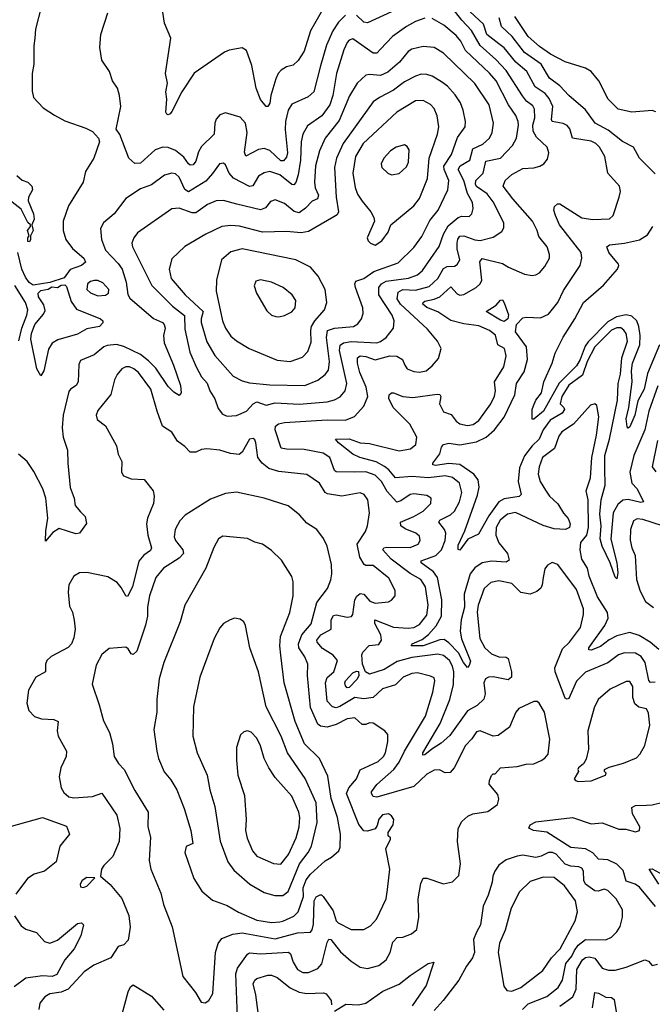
# Model space of a CAD drawing. Extents: x 1550320 to 1685906, y 509093 to 640511.
# Tile 313 of 532: x 1662651 to 1666076, y 557864 to 563196. Entities that reach past the tile are written whole.
import ezdxf

# ---------------------------------------------------------------- set-up
doc = ezdxf.new("R2010")
doc.units = 0

msp = doc.modelspace()

# ---------------------------------------------------------------- linework, layer by layer
at = {"layer": '0CON20XD'}
for points in [[(1666112.4, 559785), (1666065.3, 559825.3), (1666005, 559860.2), (1665955, 559876.9), (1665885, 559859), (1665842.5, 559837.5), (1665795, 559801.6), (1665745, 559781.8), (1665732.6, 559782.6), (1665733.5, 559795), (1665819.7, 559915), (1665838, 559955), (1665834.2, 559985), (1665780.3, 560070.3), (1665735, 560181.4), (1665724.7, 560225), (1665694.3, 560274.3), (1665685.3, 560325), (1665688.5, 560365), (1665722.5, 560405), (1665730.9, 560445), (1665728.4, 560595), (1665718.4, 560645), (1665740.8, 560715), (1665748.8, 560825), (1665774.7, 560945), (1665786, 561046), (1665776.7, 561106.7), (1665765, 561116.2), (1665740.9, 561109.1), (1665649.1, 561005), (1665586.6, 560963.4), (1665569.6, 560940.4), (1665546.9, 560873.1), (1665480.9, 560825), (1665462.8, 560775), (1665458.9, 560735), (1665468.8, 560695), (1665498.1, 560648.1), (1665518.8, 560615), (1665564.4, 560574.4), (1665595, 560523.3), (1665621.5, 560495), (1665631.1, 560465), (1665627.5, 560445), (1665605.6, 560434.4), (1665545, 560437.9), (1665485, 560456), (1665335, 560526.6), (1665291.9, 560518.1), (1665253.1, 560485), (1665230.5, 560445), (1665228.2, 560405), (1665245, 560362.5), (1665292.3, 560305), (1665300.7, 560269.3), (1665285, 560257.9), (1665205, 560263.3), (1665155, 560254.2), (1665115, 560227.1), (1665090.7, 560195), (1665057.2, 560085), (1665058.9, 560015), (1665041.8, 559945), (1665035.5, 559885), (1665043.8, 559843.8), (1665092.1, 559722.1), (1665085, 559698), (1665075, 559687.5), (1665054.8, 559715), (1665027.4, 559767.4), (1664975, 559821.7), (1664948.6, 559838.6), (1664925, 559837.8), (1664835.3, 559805.3), (1664770, 559805), (1664776.2, 559815), (1664829.9, 559840.1), (1664865, 559866.6), (1664906.7, 559913.3), (1664934.2, 559965), (1664937.5, 560055), (1664912.6, 560175), (1664892.2, 560205), (1664825.6, 560255), (1664825.6, 560265), (1664905.1, 560294.8), (1664934.8, 560325), (1664954.8, 560375), (1664958.6, 560415), (1664951.4, 560435), (1664920, 560475), (1664926.4, 560485), (1664983.9, 560515), (1665005.2, 560534.8), (1665032.6, 560585), (1665044.1, 560635), (1665032, 560685), (1664995, 560716.8), (1664955, 560724.8), (1664865, 560714.2), (1664775, 560721.1), (1664685, 560714.1), (1664648.9, 560758.9), (1664626.4, 560776.4), (1664581.1, 560801.1), (1664492.5, 560825), (1664455, 560843.3), (1664377.5, 560905), (1664361.2, 560925), (1664435, 560925.2), (1664493.7, 560903.7), (1664545, 560900.9), (1664705, 560861.6), (1664767.8, 560872.2), (1664795.4, 560895), (1664801.8, 560935), (1664763, 561005), (1664674.1, 561095), (1664650.3, 561145), (1664651.8, 561165), (1664664.6, 561175.4), (1664675, 561175.5), (1664725, 561155.5), (1664779.2, 561149.2), (1664912.1, 561167.9), (1664925.5, 561165.5), (1664932, 561155), (1664924.6, 561115), (1664945, 561071.5), (1664986.9, 561056.9), (1665015, 561021.1), (1665035, 561007.1), (1665075, 560997.3), (1665106.6, 561003.4), (1665137.9, 561025), (1665202.9, 561115), (1665222.7, 561157.3), (1665227.2, 561185), (1665222.3, 561235), (1665272.4, 561315), (1665285.8, 561375), (1665276.9, 561415), (1665240, 561435), (1665227.1, 561487.1), (1665195, 561513.5), (1665137.8, 561537.8), (1665055, 561548.9), (1664985, 561567.2), (1664915, 561613.7), (1664855, 561636.4), (1664834.7, 561655), (1664836.2, 561665), (1664845, 561671.2), (1664895, 561681.7), (1664925.1, 561694.9), (1664985, 561748.9), (1665020.3, 561710.3), (1665035, 561703.7), (1665055, 561707.7), (1665123.1, 561745), (1665144.7, 561765.3), (1665153.8, 561785), (1665141.6, 561885), (1665155, 561902.3), (1665265, 561875.4), (1665297.5, 561855), (1665385, 561818.1), (1665425, 561810.6), (1665445, 561813.3), (1665465.7, 561825), (1665495, 561859.2), (1665519.5, 561905), (1665520, 561925), (1665506.5, 561965), (1665461.6, 562021.6), (1665452.3, 562055), (1665427.5, 562105), (1665320.9, 562225), (1665269.5, 562295), (1665280.4, 562325), (1665315, 562358.2), (1665375, 562390.4), (1665435, 562393.8), (1665467.8, 562402.2), (1665489.5, 562415), (1665509, 562441), (1665516.2, 562475), (1665507.9, 562505), (1665450, 562560), (1665432.1, 562592.1), (1665429.2, 562625), (1665440.4, 562665), (1665438.8, 562711.2), (1665429.2, 562729.2), (1665395.2, 562755.2), (1665373.5, 562783.5), (1665285, 562920), (1665229.8, 562979.8), (1665145, 563055.8), (1665098, 563138), (1665045, 563193.1), (1664973.3, 563285)], [(1662766.7, 563263.3), (1662737.2, 563145), (1662734, 563096), (1662727.7, 563055), (1662727.1, 562955), (1662718.2, 562905), (1662718.8, 562808.8), (1662726.2, 562775), (1662778.9, 562718.9), (1662838.8, 562678.8), (1662895, 562648.1), (1663008.8, 562608.8), (1663045, 562590), (1663077.5, 562555), (1663082.5, 562535), (1663052, 562445), (1663007, 562373), (1662995.6, 562315), (1662915, 562188), (1662886.4, 562105), (1662886.2, 562055), (1662901.5, 562005), (1662936.9, 561956.9), (1662999.1, 561905), (1663006.9, 561883.1), (1662985.2, 561864.8), (1662925, 561843.3), (1662891.3, 561798.7), (1662815, 561771.8), (1662725, 561758.8), (1662701.9, 561771.9), (1662682, 561802), (1662663.5, 561845), (1662641.4, 561935)], [(1664415, 563220), (1664377, 563183), (1664345.9, 563135), (1664312.1, 563057.9), (1664279.5, 562945), (1664244.5, 562805), (1664212.3, 562777.7), (1664125, 562737.5), (1664105, 562706), (1664091.1, 562645), (1664089.2, 562600.8), (1664101.3, 562475), (1664095, 562451.9), (1664079.1, 562430.9), (1664065, 562432), (1664005, 562486.8), (1663975, 562498.1), (1663945, 562492.8), (1663875, 562457.5), (1663868.3, 562478.3), (1663883.5, 562585), (1663873.3, 562635), (1663845, 562667.5), (1663765, 562691.2), (1663735, 562680), (1663715, 562656.2), (1663707.5, 562635), (1663704.2, 562575), (1663635, 562509.6), (1663619.8, 562480.2), (1663605, 562428.9), (1663589.6, 562410.4), (1663575, 562407.3), (1663565, 562415.5), (1663540.5, 562450.5), (1663495, 562488.2), (1663455, 562504), (1663425.9, 562505.9), (1663385, 562490.9), (1663305, 562419.6), (1663275, 562417.3), (1663241.4, 562445), (1663193.6, 562573.6), (1663173, 562603), (1663198.8, 562725), (1663191.2, 562785), (1663181.2, 562825), (1663154.2, 562865), (1663137.5, 562915), (1663095, 562976.7), (1663084.6, 563045), (1663090.4, 563115), (1663127.6, 563232.4)], [(1664283.2, 563236.8), (1664225.4, 563135), (1664190.9, 563025), (1664158.6, 562975), (1664130.9, 562949.1), (1664095, 562940), (1664066.9, 562923.1), (1664050, 562905), (1664037.9, 562875), (1664010, 562785), (1664005, 562743.3), (1663995, 562726.2), (1663985, 562726.2), (1663955, 562764.3), (1663932, 562825), (1663907.8, 562947.8), (1663878.8, 563028.8), (1663855, 563043.3), (1663785, 563030.8), (1663760.3, 563019.7), (1663595, 562905.6), (1663529.6, 562805), (1663475, 562698.8), (1663465, 562686.2), (1663455, 562681.2), (1663447.5, 562685), (1663442.9, 562695), (1663447.5, 562765), (1663441.5, 562805), (1663451.1, 562851.1), (1663441.2, 562905), (1663468.8, 563095), (1663435, 563176.7), (1663427, 563237)], [(1664665, 563238.9), (1664535, 563179.6), (1664515, 563183.2), (1664475, 563220)], [(1665425, 560888.9), (1665385, 560833.8), (1665358.1, 560768.1), (1665350.2, 560695), (1665366.2, 560623.8), (1665355.8, 560614.2), (1665275, 560600.2), (1665244.7, 560585), (1665190.7, 560509.3), (1665135, 560410), (1665077.2, 560382.8), (1665035, 560323.8), (1665025, 560327.5), (1665025, 560350), (1665061.9, 560428.1), (1665130.3, 560620.2), (1665139.4, 560665), (1665133.8, 560703.8), (1665110.8, 560735), (1665035, 560787), (1664975, 560792.6), (1664902.4, 560782.4), (1664888.8, 560785), (1664887.1, 560795), (1664926.7, 560845), (1664935, 560881.2), (1664945.8, 560895), (1664975, 560902.1), (1665035, 560893.4), (1665125, 560909.6), (1665177.1, 560935), (1665222.4, 560975), (1665275, 561044), (1665331.2, 561165), (1665341.3, 561225), (1665382, 561288), (1665399.7, 561355), (1665394.7, 561425), (1665335.2, 561505), (1665341, 561545), (1665375, 561580.5), (1665395, 561584.7), (1665471.2, 561581.2), (1665515, 561600.5), (1665565.2, 561664.8), (1665595, 561730), (1665685.4, 561865), (1665695.4, 561905), (1665691.2, 561935), (1665573.8, 562085), (1665551.8, 562135), (1665542.9, 562165), (1665546, 562185), (1665562.2, 562197.8), (1665575, 562199.4), (1665695, 562122.9), (1665755, 562114.6), (1665845, 562116.9), (1665864.3, 562135), (1665897.1, 562235), (1665903.3, 562265), (1665898.1, 562295), (1665834.7, 562364.7), (1665818.8, 562455), (1665790.8, 562505), (1665770.4, 562525), (1665745, 562537.5), (1665645, 562554.4), (1665628.9, 562605), (1665615, 562622.3), (1665592.9, 562632.9), (1665533.7, 562643.7), (1665529.6, 562655), (1665536.8, 562725), (1665518.1, 562768.1), (1665495.7, 562795.7), (1665441.5, 562831.5), (1665396.9, 562915), (1665337.4, 562965), (1665274, 563044), (1665245, 563065.7), (1665180.5, 563115), (1665162.2, 563172.2), (1665065, 563262.2)], [(1664845, 563204.6), (1664795, 563186.7), (1664745, 563158.2), (1664670.5, 563105), (1664604.7, 563035.3), (1664585.3, 563014.7), (1664565, 563014.2), (1664455, 563091.8), (1664435, 563085.5), (1664425, 563071.5), (1664406.8, 563033.2), (1664366.4, 562905), (1664346.5, 562785), (1664329.5, 562735), (1664287.5, 562675), (1664209.5, 562620.5), (1664183.6, 562576.4), (1664175.2, 562535), (1664172.2, 562435), (1664158.9, 562355), (1664146, 562314), (1664135, 562302.2), (1664125, 562303.6), (1664060, 562355), (1664005, 562373.9), (1663975, 562367.3), (1663945, 562348.9), (1663913.1, 562296.9), (1663895, 562292.1), (1663808.1, 562338.1), (1663784.5, 562365), (1663765, 562410), (1663755, 562418), (1663733.3, 562415), (1663695, 562362.2), (1663658.5, 562321.5), (1663565, 562262.7), (1663545, 562276.8), (1663515, 562342.1), (1663495, 562361.1), (1663475, 562365.3), (1663435, 562353.8), (1663365, 562300.8), (1663305, 562280.4), (1663225, 562228.1), (1663162.2, 562145), (1663104.7, 562095.3), (1663088.5, 562065), (1663093.3, 562005), (1663115, 561948.1), (1663184.8, 561874.8), (1663205.8, 561845), (1663227.8, 561775), (1663237.2, 561707.2), (1663247.6, 561687.6), (1663375, 561578.2), (1663425.2, 561555.2), (1663433.6, 561545), (1663438.2, 561525), (1663429.6, 561485), (1663434, 561445), (1663483.6, 561325), (1663521.9, 561215), (1663525.8, 561174.2), (1663515, 561160), (1663485, 561179.2), (1663455, 561210), (1663388, 561308), (1663348.8, 561348.8), (1663305, 561382.1), (1663215, 561426.7), (1663175, 561436), (1663125, 561432.2), (1663106.4, 561423.6), (1663055, 561380.6), (1662979.5, 561350.5), (1662971.7, 561328.3), (1662967.3, 561235), (1662957.1, 561215), (1662925.8, 561195), (1662917.7, 561182.3), (1662887.2, 561055), (1662881.2, 560985), (1662887.2, 560935), (1662910.8, 560865), (1662911.5, 560795), (1662925, 560662.5), (1662946.9, 560605), (1662951.9, 560565), (1662981.2, 560531.2), (1663005.6, 560505), (1663013, 560467), (1662974.2, 560415.8), (1662955, 560411.9), (1662865, 560439.6), (1662831.4, 560418.6), (1662791.7, 560371.7), (1662792.1, 560427.9), (1662803.4, 560496.6), (1662793.1, 560605), (1662775.8, 560655), (1662728.2, 560748.2), (1662692.4, 560802.4), (1662645, 560842.5)], [(1665215, 562209.6), (1665182.8, 562252.8), (1665125, 562293), (1665119.5, 562305), (1665121.6, 562325), (1665161, 562365), (1665175, 562429.5), (1665255, 562446), (1665319.3, 562515), (1665341.2, 562555), (1665351, 562625), (1665350, 562645), (1665337.5, 562677.5), (1665297.1, 562735), (1665230.8, 562865), (1665195, 562906.3), (1665065, 563028.9), (1665039.1, 563079.1), (1665015, 563110), (1664946.9, 563166.9), (1664885, 563202.9)], [(1666091.1, 562361.1), (1666007.1, 562445), (1665974.4, 562505), (1665915.6, 562535.6), (1665837.5, 562597.5), (1665766.9, 562635), (1665735, 562680), (1665715, 562707.3), (1665625, 562784.6), (1665575, 562837.2), (1665519.5, 562879.5), (1665475, 562955.3), (1665385, 563018.8), (1665318.4, 563105), (1665259.7, 563159.7), (1665246.5, 563205)], [(1666095, 562696), (1666075, 562704), (1665965, 562694.6), (1665891.3, 562711.3), (1665837.5, 562765), (1665786.5, 562865), (1665745.7, 562915), (1665715, 562933.5), (1665605, 562968.2), (1665525, 563008.6), (1665465, 563050.2), (1665405, 563104.7), (1665332.1, 563212.1)], [(1663775, 561048.5), (1663825, 561052.7), (1663879.6, 561075), (1663916.1, 561115), (1663935, 561126.3), (1663985, 561109.1), (1664035, 561120.9), (1664165, 561113), (1664315, 561125.9), (1664355, 561136.8), (1664386.6, 561153.4), (1664414.2, 561185.8), (1664422.8, 561225), (1664383.3, 561405), (1664386.3, 561433.7), (1664404.3, 561445.7), (1664445, 561453.8), (1664585, 561445.8), (1664605, 561452.9), (1664634.6, 561475), (1664675.4, 561525), (1664678.4, 561565), (1664668.1, 561595), (1664595.3, 561705), (1664596.5, 561745), (1664609.2, 561765), (1664635, 561779.8), (1664756.9, 561796.9), (1664805, 561814.2), (1664832.4, 561837.6), (1664922.3, 561967.7), (1664945.7, 562035), (1664970.6, 562079.4), (1665025, 562125.3), (1665045, 562131.6), (1665085, 562130.6), (1665098.9, 562145), (1665106.7, 562173.3), (1665103.2, 562205), (1665075.1, 562255.1), (1665056.2, 562325), (1665025.6, 562385), (1665036.3, 562405), (1665089.2, 562435), (1665103.8, 562496.2), (1665158.1, 562521.9), (1665195.4, 562555), (1665209.6, 562585), (1665216.1, 562635), (1665192.7, 562735), (1665115, 562850.4), (1664946.5, 563015), (1664894.7, 563044.7), (1664835, 563050), (1664775, 563036.1), (1664755, 563022.7), (1664707.3, 562965), (1664645, 562911.9), (1664604, 562894), (1664545, 562899.2), (1664525, 562895.5), (1664477.6, 562852.4), (1664436.8, 562783.2), (1664380.7, 562649.3), (1664305.6, 562554.4), (1664273.9, 562486.1), (1664253.4, 562405), (1664248.2, 562315), (1664251.8, 562285), (1664269.2, 562245), (1664264.2, 562225.8), (1664235, 562213.1), (1664198.8, 562175), (1664165, 562150.6), (1664137.6, 562157.6), (1664085, 562200.4), (1664035, 562220), (1664009.1, 562210.9), (1663982.6, 562177.4), (1663955, 562166.2), (1663826.6, 562196.6), (1663755, 562216.2), (1663715, 562213.9), (1663668.1, 562195), (1663605, 562149.2), (1663585, 562150.5), (1663515, 562174.5), (1663475, 562170.6), (1663289.1, 562040.9), (1663270, 562015), (1663259.1, 561985), (1663262.7, 561965), (1663366.4, 561756.4), (1663477.7, 561645), (1663543.6, 561593.6), (1663545, 561520), (1663572.2, 561395), (1663605.9, 561315), (1663635, 561261.8), (1663666.7, 561226.7), (1663681.4, 561185), (1663707.1, 561142.9), (1663725, 561090.8), (1663749.5, 561059.5), (1663775, 561048.5)], [(1664195, 561214.7), (1664265, 561243.6), (1664305.5, 561275), (1664322.2, 561297.7), (1664328, 561345), (1664311.6, 561475), (1664317.4, 561512.6), (1664355, 561525.7), (1664458, 561535), (1664481.9, 561548.1), (1664501.8, 561575), (1664510.4, 561605), (1664509.2, 561635), (1664469.1, 561745), (1664465.6, 561765), (1664470.2, 561779.8), (1664515.2, 561794.8), (1664568, 561832), (1664700.8, 561879.2), (1664785, 561962.7), (1664828.8, 562021.2), (1664872.5, 562107.5), (1664916.7, 562165), (1664969.7, 562275), (1664974.3, 562325), (1664949, 562385), (1664947.2, 562402.8), (1664988.9, 562465), (1665021.5, 562558.5), (1665062.7, 562615), (1665064.6, 562645), (1665052.9, 562705), (1665036.9, 562745), (1665008.9, 562788.9), (1664967.3, 562835), (1664935, 562860), (1664885, 562889.2), (1664855, 562898.4), (1664825, 562900.3), (1664795, 562890.3), (1664735, 562858.4), (1664675, 562813.4), (1664599.4, 562775), (1664565, 562750), (1664402.2, 562525), (1664366.7, 562445), (1664355.3, 562395.3), (1664364.7, 562235), (1664376.9, 562155), (1664370.4, 562139.6), (1664351.8, 562128.2), (1664215, 562049.6), (1664175, 562041.1), (1664095, 562048.9), (1663965, 562044.7), (1663841.9, 562078.1), (1663795, 562082), (1663745, 562076.6), (1663659.2, 562035), (1663545, 561968.1), (1663475, 561901.2), (1663460.9, 561845), (1663472.1, 561795), (1663547.5, 561705), (1663645.1, 561615.1), (1663633.5, 561575), (1663634.1, 561555.9), (1663665, 561451.9), (1663707.8, 561377.8), (1663807.5, 561265), (1663855, 561240.4), (1663895, 561230), (1664005, 561218.2), (1664195, 561214.7)], [(1664575, 561974.2), (1664612.4, 561997.6), (1664645.7, 562045), (1664661.2, 562085), (1664785, 562187.1), (1664815, 562227.1), (1664859.4, 562335), (1664867.4, 562445), (1664914.1, 562575.9), (1664919.6, 562615), (1664911.8, 562675), (1664895, 562715.7), (1664875, 562737.1), (1664835, 562758.5), (1664795, 562756), (1664692.7, 562695), (1664511.3, 562525), (1664468.9, 562455), (1664454.8, 562365.2), (1664466.9, 562286.9), (1664480.8, 562250.8), (1664505, 562212.2), (1664553.1, 562155), (1664568.6, 562125), (1664572.5, 562105), (1664532.5, 562015), (1664537.7, 561997.7), (1664550, 561985), (1664575, 561974.2)], [(1664665, 562356), (1664705, 562362.9), (1664745, 562399.2), (1664757.1, 562425), (1664760.5, 562490.5), (1664749.7, 562509.7), (1664735, 562517.5), (1664688.8, 562505), (1664659.2, 562485), (1664622.5, 562445), (1664608, 562415), (1664611.2, 562395), (1664645, 562364), (1664665, 562356)], [(1662635, 562351.2), (1662665, 562327.1), (1662695, 562315.5), (1662716.5, 562295), (1662720, 562275), (1662698.8, 562235), (1662696.2, 562215), (1662725.6, 562145), (1662730, 562115), (1662717.5, 562085), (1662723.3, 562055), (1662710, 562025), (1662710, 562005), (1662705, 561992.9), (1662695, 561994.4), (1662695, 562013.8), (1662702, 562025), (1662694.1, 562055), (1662710, 562075), (1662710, 562085), (1662695, 562097.5), (1662659.4, 562169.4), (1662595, 562220.2)], [(1666091.9, 559608.1), (1666067.2, 559607.2), (1666057.2, 559617.2), (1666038.1, 559715), (1666016.4, 559746.4), (1665985, 559766), (1665925, 559767.5), (1665893.9, 559756.1), (1665835, 559712.2), (1665715, 559662.3), (1665665, 559613.5), (1665625, 559520), (1665615, 559516), (1665605, 559522), (1665550, 559665), (1665549.3, 559685), (1665590.5, 559789.5), (1665628, 559825), (1665687.8, 559905), (1665704.6, 559975), (1665704.6, 560005), (1665665, 560109.2), (1665565, 560245.6), (1665534.2, 560255.8), (1665508.8, 560241.2), (1665495, 560222.5), (1665485.8, 560174.2), (1665480.8, 560135), (1665472.2, 560117.8), (1665450.3, 560099.7), (1665415, 560085.6), (1665365, 560094.4), (1665315, 560142.5), (1665245, 560156.8), (1665201.7, 560148.3), (1665166.5, 560115), (1665133.9, 560025), (1665127.3, 559987.3), (1665142, 559845), (1665170, 559795), (1665205, 559761.8), (1665244.8, 559744.8), (1665285, 559743.1), (1665295, 559737.1), (1665314.7, 559665), (1665313.8, 559636.2), (1665295, 559620.5), (1665215, 559637.1), (1665188.8, 559635), (1665173.7, 559626.4), (1665164.1, 559605), (1665171.9, 559545), (1665164.7, 559515.3), (1665128.6, 559481.4), (1665076.3, 559453.7), (1664979.8, 559320.2), (1664932.9, 559277.1), (1664882.5, 559245), (1664845, 559214), (1664833.8, 559213.8), (1664834.7, 559225), (1664927.6, 559385), (1664980.2, 559515), (1664999.3, 559595), (1665001.4, 559665), (1664994.4, 559695), (1664978.1, 559725), (1664945, 559752.9), (1664915, 559760.4), (1664775, 559742.3), (1664695, 559720), (1664625, 559676.5), (1664545, 559651.6), (1664522.7, 559665), (1664508, 559705), (1664504.4, 559755.6), (1664508.8, 559771.2), (1664542.8, 559807.2), (1664595, 559813.1), (1664610.8, 559835), (1664606.1, 559865), (1664573.8, 559926.2), (1664574.4, 559945), (1664675, 559906.5), (1664755, 559900.9), (1664785, 559904.2), (1664815, 559919.7), (1664855, 559971.9), (1664862.2, 560025), (1664848, 560125), (1664823.2, 560165), (1664765, 560197.1), (1664662.9, 560275), (1664617.9, 560325), (1664622.2, 560335), (1664639.7, 560340.2), (1664765, 560338.2), (1664807.8, 560355), (1664820, 560375), (1664815, 560398.6), (1664795.6, 560415), (1664737.7, 560437.7), (1664715, 560455.6), (1664712.1, 560475), (1664785, 560505.3), (1664835.5, 560535), (1664877.5, 560575), (1664878.6, 560605), (1664855, 560619.1), (1664785, 560628.8), (1664765, 560624.2), (1664715, 560589.7), (1664693.1, 560583.1), (1664640.8, 560640.8), (1664609.8, 560695), (1664575, 560728.4), (1664525, 560747.8), (1664466.1, 560746.1), (1664365, 560746.6), (1664354.8, 560755), (1664331.2, 560825), (1664295, 560848.2), (1664191.9, 560868.1), (1664095, 560870), (1664066, 560876), (1664033.8, 560975), (1664036.2, 560993.8), (1664052.5, 561007.5), (1664085, 561014.6), (1664315, 561028.9), (1664415, 561026.8), (1664463, 561047), (1664515, 561102.9), (1664535.3, 561154.7), (1664527, 561205), (1664492, 561285), (1664479.7, 561335), (1664480.9, 561365), (1664494, 561375), (1664525, 561372.1), (1664575, 561353.9), (1664655, 561375.3), (1664693.7, 561373.6), (1664724.5, 561355), (1664737.1, 561325), (1664749.2, 561305), (1664785, 561290), (1664815, 561286.5), (1664852, 561295), (1664885, 561320.5), (1664918.8, 561361.2), (1664932.5, 561415), (1664912.7, 561455), (1664859.2, 561519.1), (1664712.1, 561655), (1664695.5, 561685), (1664700.1, 561719.9), (1664725.1, 561734.9), (1664795, 561731.2), (1664868.3, 561751.7), (1664915.4, 561794.6), (1664945, 561848.7), (1664965, 561858.9), (1665005, 561861.8), (1665020.5, 561869.5), (1665033.8, 561895), (1665019.8, 561955), (1665019, 561985), (1665023.2, 562006.8), (1665035, 562023.2), (1665055, 562025.2), (1665115, 562003.7), (1665145, 562000.6), (1665215, 562017.7), (1665261.2, 562048.8), (1665272.2, 562067.8), (1665272.1, 562095), (1665215, 562209.6)], [(1666115.6, 561435), (1666049.9, 561280.1), (1666031.4, 561195), (1665998.1, 561131.9), (1665981.5, 561055), (1665955, 560991.2), (1665945, 560983.8), (1665940.5, 560990.5), (1665934.1, 561035), (1665950, 561095), (1665967.5, 561235), (1665963.5, 561295), (1665968.4, 561335), (1666008.5, 561435), (1666011.2, 561485), (1666004.2, 561534.2), (1665992.1, 561565), (1665965, 561589.6), (1665935, 561596.9), (1665882.5, 561587.5), (1665835, 561559.6), (1665728.1, 561451.9), (1665711.9, 561428.1), (1665685, 561355.8), (1665665, 561321.2), (1665572, 561228), (1665486.8, 561075), (1665435, 561032), (1665425, 561033.3), (1665426.7, 561085), (1665433.8, 561105), (1665446.2, 561135), (1665477.1, 561175), (1665488.2, 561235), (1665533.9, 561335), (1665549.8, 561390.2), (1665593.2, 561476.8), (1665656.7, 561575), (1665704.4, 561665), (1665811.4, 561758.6), (1665888.5, 561845), (1665895.6, 561865), (1665892.6, 561872.6), (1665840, 561935), (1665829.2, 561965), (1665845, 561976.9), (1665925, 561985.9), (1666006.5, 562003.5), (1666050.1, 562029.9), (1666079.2, 562075)], [(1664115, 561344), (1664181.9, 561368.1), (1664212, 561398), (1664230.1, 561449.9), (1664227.2, 561515), (1664231.8, 561535), (1664248.4, 561565), (1664300.8, 561625), (1664313.8, 561665), (1664305.4, 561735), (1664267, 561807), (1664225, 561855.5), (1664146.2, 561895), (1663855, 561955.3), (1663795, 561938.8), (1663742.9, 561895), (1663716.9, 561785), (1663714.5, 561725.5), (1663748.5, 561565), (1663764.6, 561525), (1663795, 561481.9), (1663825, 561456.5), (1663894.2, 561415.8), (1664045, 561351.8), (1664115, 561344)], [(1663075, 561701.1), (1663115, 561703.3), (1663132, 561715), (1663134.3, 561735), (1663100.5, 561770.5), (1663075, 561782.5), (1663055, 561784.1), (1663035, 561778.7), (1663018.2, 561765), (1663014.6, 561735), (1663035, 561716.2), (1663075, 561701.1)], [(1664055, 561586), (1664085, 561594.2), (1664125, 561614.4), (1664141.9, 561635), (1664145.6, 561675), (1664127.1, 561705), (1664077.5, 561745), (1664013.8, 561775), (1663955, 561787.1), (1663929.7, 561780.3), (1663921.4, 561755), (1663932.5, 561715), (1663989.7, 561619.7), (1664015, 561596.2), (1664037.7, 561587.7), (1664055, 561586)], [(1662647.2, 561457.2), (1662661.9, 561525), (1662690.2, 561595), (1662695.7, 561625), (1662682, 561665), (1662625, 561756.7)], [(1662765, 561267.5), (1662744.6, 561304.6), (1662711.1, 561465), (1662715, 561496), (1662732.8, 561545), (1662779.8, 561600.2), (1662788.2, 561621.8), (1662782.4, 561652.4), (1662752.4, 561695), (1662751.8, 561715), (1662765, 561729.4), (1662805, 561736.2), (1662825, 561749.1), (1662855, 561745.6), (1662875, 561757.8), (1662895, 561759.4), (1662905, 561750), (1662930.1, 561670.1), (1662958, 561628), (1663088.8, 561575), (1663101.2, 561565), (1663102, 561555), (1663083.8, 561535), (1663015, 561521.5), (1662965, 561492.4), (1662857.7, 561462.3), (1662826.7, 561443.3), (1662808, 561412), (1662781.9, 561295), (1662765, 561267.5)], [(1665275, 561562), (1665255, 561567.7), (1665176, 561615), (1665231, 561649), (1665255, 561677.1), (1665265, 561678), (1665275, 561662.5), (1665297.3, 561597.3), (1665293.2, 561575), (1665275, 561562)], [(1666106.8, 561213.2), (1666057, 561075), (1666035, 560974.4), (1665976.2, 560835), (1665954.8, 560745), (1665966, 560686), (1665994.6, 560655), (1666028.1, 560585), (1666015, 560581.8), (1665945, 560597.1), (1665917, 560593), (1665888.8, 560571.2), (1665865.2, 560525), (1665852.3, 560382.3), (1665884.7, 560255), (1665890.5, 560199.5), (1665885, 560167.5), (1665875, 560177.5), (1665849, 560255), (1665805, 560344.6), (1665794.6, 560385), (1665799.3, 560455), (1665792.4, 560517.6), (1665799.7, 560595), (1665820.2, 560675), (1665818.7, 560765), (1665819.9, 560835), (1665845.1, 560925), (1665888.2, 561135), (1665892.2, 561225), (1665904.2, 561275.8), (1665912.1, 561365), (1665942.4, 561455), (1665935, 561496.4), (1665922.8, 561515), (1665905, 561527.6), (1665885, 561527.9), (1665855, 561513.9), (1665765.5, 561425), (1665723.8, 561345), (1665698.9, 561271.1), (1665625, 561217.2), (1665586.6, 561155), (1665577.6, 561115), (1665597.6, 561095), (1665600, 561085), (1665589, 561065), (1665523.3, 561026.7), (1665484.8, 560975), (1665463, 560925), (1665425, 560888.9)], [(1663831.2, 557795), (1663821.1, 558028.9), (1663829.9, 558060.1), (1663885, 558135.4), (1663895, 558142.1), (1663955, 558136.3), (1664107, 558147), (1664117.8, 558137.8), (1664132.1, 558092.1), (1664155, 558052.7), (1664185, 558035.9), (1664215, 558036.4), (1664265, 558057.8), (1664287.9, 558082.1), (1664315, 558199.2), (1664325, 558217.1), (1664335, 558215.6), (1664387.8, 558147.8), (1664445, 558096.5), (1664495, 558065.6), (1664535, 558058.5), (1664595, 558074.5), (1664634.7, 558105.3), (1664656.2, 558143.8), (1664670.6, 558199.4), (1664694, 558225), (1664725, 558227.8), (1664773.3, 558245), (1664800.7, 558269.3), (1664811.3, 558335), (1664808.8, 558435), (1664822.4, 558517.6), (1664835, 558546.2), (1664855, 558547.5), (1664945, 558516), (1664995, 558526.7), (1665029.3, 558560.7), (1665038.5, 558625), (1665020.9, 558745), (1665025.4, 558815), (1665045, 558854.3), (1665077.6, 558882.4), (1665105, 558895.6), (1665185, 558907.8), (1665238.1, 558945), (1665246.2, 558973.8), (1665240.4, 559000.4), (1665193.3, 559055), (1665194, 559075), (1665205, 559102.5), (1665215, 559112.5), (1665225, 559112.5), (1665255, 559143.8), (1665345, 559150.8), (1665393.6, 559163.6), (1665435, 559166.2), (1665475, 559183.3), (1665495, 559196.7), (1665511.7, 559218.3), (1665520.9, 559299.1), (1665491.9, 559445), (1665463.8, 559495), (1665452.9, 559502.9), (1665435, 559504.3), (1665354.2, 559465), (1665338.1, 559445), (1665302.9, 559365), (1665241.3, 559318.7), (1665215, 559315.6), (1665145, 559344.4), (1665125, 559339.4), (1665099.2, 559300.8), (1665064.6, 559265), (1665004.2, 559145), (1664981.2, 559118.8), (1664955, 559118.1), (1664923.6, 559133.6), (1664895, 559132.1), (1664855, 559110.8), (1664785, 559042.4), (1664585, 558985.8), (1664565, 558989.2), (1664555.3, 559005), (1664556.7, 559015), (1664585, 559053.3), (1664676.2, 559135), (1664705.2, 559175), (1664735.3, 559235), (1664848.1, 559425), (1664888.5, 559555), (1664898.2, 559615), (1664895, 559631.2), (1664875, 559641.5), (1664805, 559658), (1664773.8, 559655), (1664726.9, 559635), (1664685, 559593.6), (1664615, 559572.9), (1664564.7, 559525.3), (1664515, 559517.2), (1664465, 559525.2), (1664385, 559476), (1664365, 559470), (1664345, 559474.6), (1664315.3, 559505), (1664307.3, 559605), (1664316.4, 559633.6), (1664351.6, 559665), (1664371.2, 559725), (1664349.2, 559755), (1664290.7, 559790.7), (1664261.8, 559825), (1664259.7, 559835), (1664281.6, 559865), (1664336.7, 559895), (1664337.2, 559945), (1664350.4, 559969.6), (1664365, 559972.9), (1664425, 559961.1), (1664446.9, 559963.1), (1664455.3, 559974.7), (1664465.3, 560054.7), (1664476, 560074), (1664495, 560088.1), (1664515, 560084.4), (1664546.7, 560046.7), (1664575, 560036.9), (1664647.2, 560042.8), (1664665, 560052.5), (1664684, 560075), (1664684.3, 560105), (1664650.6, 560170.6), (1664565, 560240.7), (1664525, 560240), (1664515.5, 560245.5), (1664492.8, 560285), (1664478.5, 560355), (1664522.7, 560425), (1664533.5, 560455), (1664544.5, 560525.5), (1664536.4, 560595), (1664516.9, 560625), (1664495, 560634.4), (1664395.4, 560615.4), (1664317.8, 560627.8), (1664305.3, 560635.3), (1664274.4, 560685), (1664205, 560732.7), (1664055, 560748.6), (1664000.6, 560765), (1663963.8, 560795), (1663940.5, 560825), (1663930, 560905), (1663925, 560920), (1663915, 560928), (1663895, 560923.3), (1663856.2, 560853.8), (1663839.1, 560840.9), (1663793.2, 560846.8), (1663735, 560864.5), (1663665, 560871.8), (1663635, 560867.8), (1663605, 560852.9), (1663574.5, 560854.5), (1663546, 560885), (1663505, 560914.2), (1663475, 560962.9), (1663424, 560995), (1663394.6, 561075), (1663361.8, 561195), (1663293.5, 561285), (1663270, 561305), (1663245, 561316.2), (1663225, 561315.4), (1663205, 561305.5), (1663179.5, 561275), (1663164.5, 561245), (1663144.6, 561165.4), (1663075, 561080), (1663064.3, 561055), (1663071.3, 561031.3), (1663115, 560996.2), (1663144.4, 560944.4), (1663175, 560887.5), (1663185, 560842.5), (1663204.1, 560804.1), (1663202, 560745), (1663213.3, 560725), (1663255, 560709.2), (1663325.7, 560705.7), (1663373.9, 560643.9), (1663379.2, 560615), (1663375.7, 560575), (1663344, 560496), (1663338.2, 560465), (1663344.5, 560405), (1663364.4, 560335), (1663358.8, 560321.2), (1663323.5, 560296.5), (1663297.1, 560262.9), (1663261.6, 560125), (1663235, 560072.5), (1663225, 560076), (1663200.9, 560120.9), (1663178.4, 560148.4), (1663128.2, 560178.2), (1663015, 560202.5), (1662975, 560200), (1662945, 560182.5), (1662916.7, 560135), (1662914.4, 560095), (1662920.3, 560020.3), (1662937.4, 559987.4), (1662946.8, 559943.2), (1662951.9, 559895), (1662945, 559847.5), (1662930.8, 559815), (1662914.3, 559795.7), (1662822.2, 559747.8), (1662798.6, 559725), (1662791.1, 559705), (1662790, 559665), (1662738.1, 559635), (1662699.4, 559565), (1662689.4, 559495), (1662700.8, 559455), (1662732.2, 559422.2), (1662769.1, 559409.1), (1662835.4, 559405.4), (1662860, 559395), (1662854.4, 559345), (1662858.9, 559315), (1662904.3, 559235), (1662901.9, 559205), (1662874.6, 559145), (1662865.4, 559095.4), (1662875, 559036.2), (1662890, 559010), (1662918, 558988), (1662945, 558982.7), (1663045, 558990), (1663095, 559006.7), (1663177.5, 558887.5), (1663192.9, 558815), (1663190, 558745), (1663155.4, 558664.6), (1663106.7, 558615), (1663093.8, 558595), (1663088.3, 558558.3), (1663141.7, 558511.7), (1663205, 558437.5), (1663241.2, 558345), (1663248.8, 558281.2), (1663238, 558212), (1663215, 558186.2), (1663185, 558177.5), (1663144.3, 558115.7), (1663052, 558075), (1663000.1, 558039.9), (1662914.5, 557945.5), (1662875, 557928.7), (1662815, 557920.7), (1662786.7, 557905), (1662760, 557870), (1662755.4, 557835)], [(1666103.8, 560916.2), (1666074.7, 560775), (1666095, 560746.5)], [(1663655, 557872), (1663675, 557883.8), (1663697, 557923), (1663710.6, 558145), (1663725, 558192.5), (1663745, 558220), (1663805, 558242.9), (1663855, 558251.2), (1664035, 558218.7), (1664155, 558251.7), (1664225, 558254.4), (1664235, 558267.5), (1664242.2, 558297.8), (1664246.2, 558425), (1664256.1, 558445), (1664277.2, 558457.2), (1664285, 558457.5), (1664295, 558447.5), (1664349.1, 558369.1), (1664365, 558316.7), (1664375, 558305.3), (1664445, 558268.5), (1664515, 558268.5), (1664550.5, 558289.5), (1664583.1, 558325), (1664635.3, 558434.7), (1664642.9, 558485), (1664655.5, 558595), (1664633.8, 558705), (1664658, 558758), (1664658.8, 558765), (1664646.1, 558776.1), (1664646.2, 558795), (1664673.8, 558835), (1664676.2, 558865), (1664664.2, 558884.2), (1664647.5, 558895), (1664615, 558889.2), (1664595, 558866.2), (1664587.4, 558832.6), (1664575.5, 558814.5), (1664535, 558800.6), (1664515, 558803.3), (1664487, 558837), (1664420.8, 559005), (1664433.4, 559036.6), (1664474.2, 559085), (1664495, 559132.9), (1664591.9, 559178.1), (1664621.5, 559205), (1664631.6, 559225), (1664645, 559286.7), (1664643.9, 559325), (1664628.5, 559345), (1664565, 559385.4), (1664545, 559388.5), (1664525, 559378.5), (1664505, 559379.1), (1664465, 559416), (1664425, 559409.1), (1664365, 559378.4), (1664315, 559364.1), (1664279.7, 559369.7), (1664265, 559380.5), (1664225, 559471.9), (1664210, 559645), (1664210.4, 559705), (1664195.3, 559745), (1664163.3, 559795), (1664160, 559815), (1664178.7, 559865), (1664229.4, 559925), (1664260.6, 560039.4), (1664317.8, 560115), (1664335, 560163.3), (1664341.5, 560195), (1664339.4, 560245), (1664315.6, 560345), (1664295.5, 560385.5), (1664259.2, 560435), (1664205, 560470), (1664165.3, 560515.3), (1664105, 560563.3), (1663975, 560605.5), (1663825, 560636.5), (1663765, 560629.4), (1663685, 560599.4), (1663547.2, 560512.8), (1663518, 560482), (1663493.2, 560435), (1663487.5, 560395), (1663495.4, 560375), (1663535, 560325.5), (1663538.4, 560305), (1663515, 560279.1), (1663430, 560225), (1663388.9, 560175), (1663354.5, 560075), (1663342.7, 560015), (1663343.6, 559965), (1663332.7, 559917.3), (1663285, 559776), (1663265, 559758.6), (1663255, 559762.5), (1663238.5, 559788.5), (1663225, 559797.8), (1663135, 559790), (1663095, 559758.6), (1663065, 559700.8), (1663042.7, 559597.3), (1663080.9, 559485), (1663105, 559398.8), (1663137.3, 559335), (1663153.2, 559275), (1663162.4, 559205), (1663187, 559167), (1663217.1, 559135), (1663275, 559021.4), (1663347.1, 558905), (1663344.5, 558825), (1663359.2, 558769.2), (1663352.4, 558642.4), (1663361.5, 558595), (1663415.5, 558465), (1663430, 558405), (1663475.9, 558284.1), (1663533.6, 558015), (1663602.5, 557927.5), (1663633.3, 557875), (1663655, 557872)], [(1666132.2, 560455), (1666025, 560490), (1665995, 560492.1), (1665975, 560481.9), (1665957.3, 560435), (1665956.4, 560376.4), (1665965, 560336), (1665983.9, 560295), (1665990.3, 560165), (1666009.7, 560100.3), (1666039.2, 560045), (1666082.3, 560012.3)], [(1664015, 558306.9), (1664060.4, 558309.6), (1664075, 558313.3), (1664135, 558340.6), (1664158.4, 558365), (1664186.9, 558446.9), (1664185.3, 558495), (1664202.6, 558537.4), (1664225, 558568.9), (1664305, 558641.1), (1664339.2, 558660.8), (1664378.9, 558695), (1664385.4, 558715), (1664388.2, 558785), (1664371.2, 558875), (1664337.6, 558977.6), (1664319, 559099), (1664274.5, 559195), (1664193.5, 559275), (1664142.6, 559395), (1664083.3, 559605), (1664065.5, 559755), (1664059.7, 559805), (1664064.1, 559855), (1664112.9, 559985), (1664131.5, 560075), (1664132.1, 560152.1), (1664125, 560180), (1664069.4, 560269.4), (1664015, 560322), (1663965.5, 560355.5), (1663925, 560366), (1663885, 560385.8), (1663750.7, 560399.3), (1663727.5, 560385), (1663702.3, 560337.7), (1663658.9, 560225), (1663544.4, 560025), (1663519.5, 559935), (1663430.9, 559715), (1663407, 559627), (1663393.1, 559515), (1663394, 559445), (1663377.3, 559352.7), (1663394.2, 559235), (1663402.9, 559195), (1663433.1, 559123.1), (1663469.8, 559079.8), (1663501.5, 559025), (1663540.9, 558925), (1663577.1, 558805), (1663588.8, 558735), (1663552.5, 558717.5), (1663545.8, 558685), (1663594.4, 558545), (1663637.2, 558477.2), (1663695, 558427.1), (1663775, 558399.1), (1663835, 558362.4), (1663935, 558318.6), (1664015, 558306.9)], [(1664032.4, 558452.4), (1664075, 558453.3), (1664105.2, 558475), (1664166.5, 558625), (1664213.8, 558686.2), (1664230.5, 558719.5), (1664262.3, 558847.7), (1664257, 558955), (1664196.9, 559086.9), (1664101.2, 559225), (1664066.6, 559315), (1663986.1, 559475), (1663943.4, 559663.4), (1663897.5, 559795), (1663874.2, 559915), (1663864.3, 559934.3), (1663845, 559949.2), (1663815, 559954), (1663790, 559945), (1663755, 559926), (1663735, 559903.3), (1663704.4, 559845), (1663626.9, 559635), (1663591.8, 559475), (1663587.9, 559315), (1663611.5, 559225), (1663666.7, 559105), (1663680, 559025), (1663707.7, 558935), (1663737, 558747), (1663778.8, 558635), (1663810.1, 558590.1), (1663896.7, 558515), (1663975, 558469.2), (1664032.4, 558452.4)], [(1664425, 559577.8), (1664415, 559588.6), (1664410.7, 559605), (1664415.4, 559615), (1664455, 559658.1), (1664475, 559667.9), (1664485, 559665.7), (1664488.2, 559645), (1664478.1, 559625), (1664435, 559580), (1664425, 559577.8)], [(1665675, 559071.2), (1665745, 559074.2), (1665823.3, 559105), (1665826.2, 559115), (1665817.5, 559125), (1665817.5, 559135), (1665841.8, 559148.2), (1665920.7, 559169.3), (1665990.7, 559199.3), (1666010.7, 559219.3), (1666035.7, 559265), (1666062.5, 559375), (1666055, 559440), (1666045, 559463.3), (1666003.7, 559473.7), (1665981.5, 559491.5), (1665971.7, 559525), (1665971.1, 559585), (1665955, 559612.2), (1665935, 559612.5), (1665848.8, 559571.2), (1665783.1, 559515), (1665761.3, 559468.7), (1665727.9, 559345), (1665730.4, 559245), (1665718.2, 559191.8), (1665704.5, 559165.5), (1665677.5, 559145), (1665672.5, 559135), (1665677.5, 559125), (1665652.5, 559085), (1665660, 559075), (1665675, 559071.2)], [(1664065, 558623.3), (1664106.4, 558675), (1664148, 558765), (1664164.2, 558825), (1664167.4, 558875), (1664162.8, 558905), (1664125, 558990.6), (1664035, 559091.9), (1664000.9, 559145), (1663975.4, 559195), (1663955, 559263.8), (1663935, 559305.8), (1663905, 559338), (1663885, 559344), (1663865, 559340), (1663847.3, 559322.7), (1663825.7, 559255), (1663824.5, 559185.5), (1663832.9, 559105), (1663867.5, 558995), (1663877.3, 558865), (1663874.6, 558805), (1663883.6, 558763.6), (1663911.2, 558695), (1663935, 558666.5), (1664025, 558626.4), (1664065, 558623.3)], [(1666093.4, 558393.4), (1666007.8, 558497.8), (1665984.3, 558514.3), (1665935, 558531.2), (1665919.2, 558589.2), (1665885, 558623), (1665835, 558646.8), (1665785, 558648.9), (1665753.7, 558683.7), (1665715, 558705.2), (1665635, 558712.5), (1665505, 558795.3), (1665433.3, 558805), (1665408.3, 558818.3), (1665415.8, 558835), (1665445, 558851.5), (1665645, 558874.6), (1665745, 558841.6), (1665805, 558846), (1665895, 558812.5), (1665932.4, 558812.4), (1665985, 558798), (1666006.7, 558805), (1666008.8, 558825), (1665969.2, 558895), (1665965, 558930), (1665985, 558940), (1666045, 558942.2), (1666075, 558943.3), (1666135, 558957.8)], [(1662595, 558824.4), (1662775, 558875.8), (1662905, 558828), (1662920.8, 558785), (1662869, 558721), (1662848.9, 558635), (1662785.8, 558584.2), (1662729.4, 558569.4), (1662693.3, 558545), (1662630.5, 558459.5)], [(1665373.5, 557835), (1665403.3, 557866.7), (1665505, 557906.1), (1665567.1, 557955), (1665590, 557995), (1665607.2, 558085), (1665640, 558125), (1665655.3, 558155.3), (1665675.3, 558184.7), (1665715, 558214.4), (1665825, 558213.6), (1665855, 558227.1), (1665885, 558256), (1665901.9, 558285), (1665915.6, 558335), (1665914.4, 558375), (1665880.9, 558435), (1665835, 558479.4), (1665815, 558487.1), (1665783.1, 558476.9), (1665765, 558477.9), (1665715, 558514.2), (1665704.8, 558535), (1665704.3, 558584.3), (1665695, 558601.2), (1665678.6, 558608.6), (1665635, 558611.3), (1665605, 558623.4), (1665555, 558676.4), (1665535, 558686.4), (1665515, 558685.3), (1665474.4, 558665.6), (1665445, 558658.8), (1665375, 558672.3), (1665345, 558666.2), (1665285, 558646.9), (1665245, 558617.1), (1665223.1, 558585), (1665212.9, 558557.1), (1665209.1, 558525), (1665187.1, 558455), (1665160.8, 558395), (1665145.4, 558295), (1665125, 558254.4), (1665108.4, 558215), (1665112.7, 558145), (1665103.6, 558115), (1665069.4, 558070.6), (1665028.5, 557995), (1664944.5, 557885), (1664895, 557830.6)], [(1666110.7, 558515), (1666060, 558595), (1666075, 558597.5), (1666135, 558564.6)], [(1662995, 558496.2), (1663015, 558503.8), (1663058.3, 558548.3), (1663015, 558551.2), (1662988.8, 558535), (1662978.8, 558515), (1662980, 558500), (1662995, 558496.2)], [(1665315, 557934.2), (1665365, 557954.6), (1665483, 558047), (1665530.9, 558115), (1665576.7, 558165), (1665659.1, 558315), (1665671.5, 558365), (1665660, 558425), (1665601.5, 558505), (1665545, 558551.2), (1665485, 558552.1), (1665415, 558529.4), (1665357.4, 558472.6), (1665312.9, 558385), (1665280.5, 558265), (1665248.5, 558195), (1665241.5, 558145), (1665272.6, 557962.6), (1665289.2, 557939.2), (1665315, 557934.2)], [(1662623.4, 558343.4), (1662659.3, 558289.3), (1662685, 558270), (1662742, 558252), (1662785, 558203.1), (1662814.6, 558194.6), (1662855, 558210.8), (1662965, 558302.2), (1662985, 558305.7), (1662996, 558295), (1662981.5, 558235), (1662946.7, 558165), (1662895.7, 558105), (1662852.7, 558025), (1662826.1, 558013.9), (1662775, 558017.6), (1662685, 558005.4), (1662620.8, 557959.2)], [(1665575, 557853.8), (1665646.6, 557903.4), (1665664.4, 557945.6), (1665668.2, 558051.8), (1665698, 558105), (1665715, 558117.2), (1665735, 558120.3), (1665765, 558113.3), (1665805, 558059.6), (1665839.5, 558049.5), (1665875, 558049.3), (1665934.6, 558064.6), (1666035, 558104.3), (1666055, 558098), (1666075, 558074.2), (1666105, 558081.9)], [(1664355, 557827.5), (1664417.5, 557865), (1664485, 557861.8), (1664525, 557870), (1664618.1, 557935), (1664705, 557972.3), (1664765, 558020.6), (1664862.5, 558085), (1664892.5, 558092.5), (1664852.1, 557965), (1664775.2, 557854.8)], [(1663951, 557751), (1663929.3, 557915), (1663915.4, 557975), (1663923.9, 557995), (1663935, 558003.5), (1663995, 558021.5), (1664015, 558020.9), (1664045, 558009.6), (1664115, 557953.3), (1664165, 557928.7), (1664205, 557921.6), (1664295.5, 557925.5), (1664311.2, 557921.2), (1664337.5, 557885), (1664338.8, 557861.2)], [(1663188.9, 557751.1), (1663237.9, 557932.1), (1663251.2, 557958.8), (1663265, 557970), (1663365, 557908), (1663431.2, 557831.2)], [(1665753.2, 557845), (1665765, 557927.1), (1665785, 557924.5), (1665825, 557902.7), (1665855, 557900), (1665869.2, 557889.2), (1665885, 557801.2)]]:
    msp.add_lwpolyline(points, dxfattribs=at)

doc.saveas('drawing.dxf')
